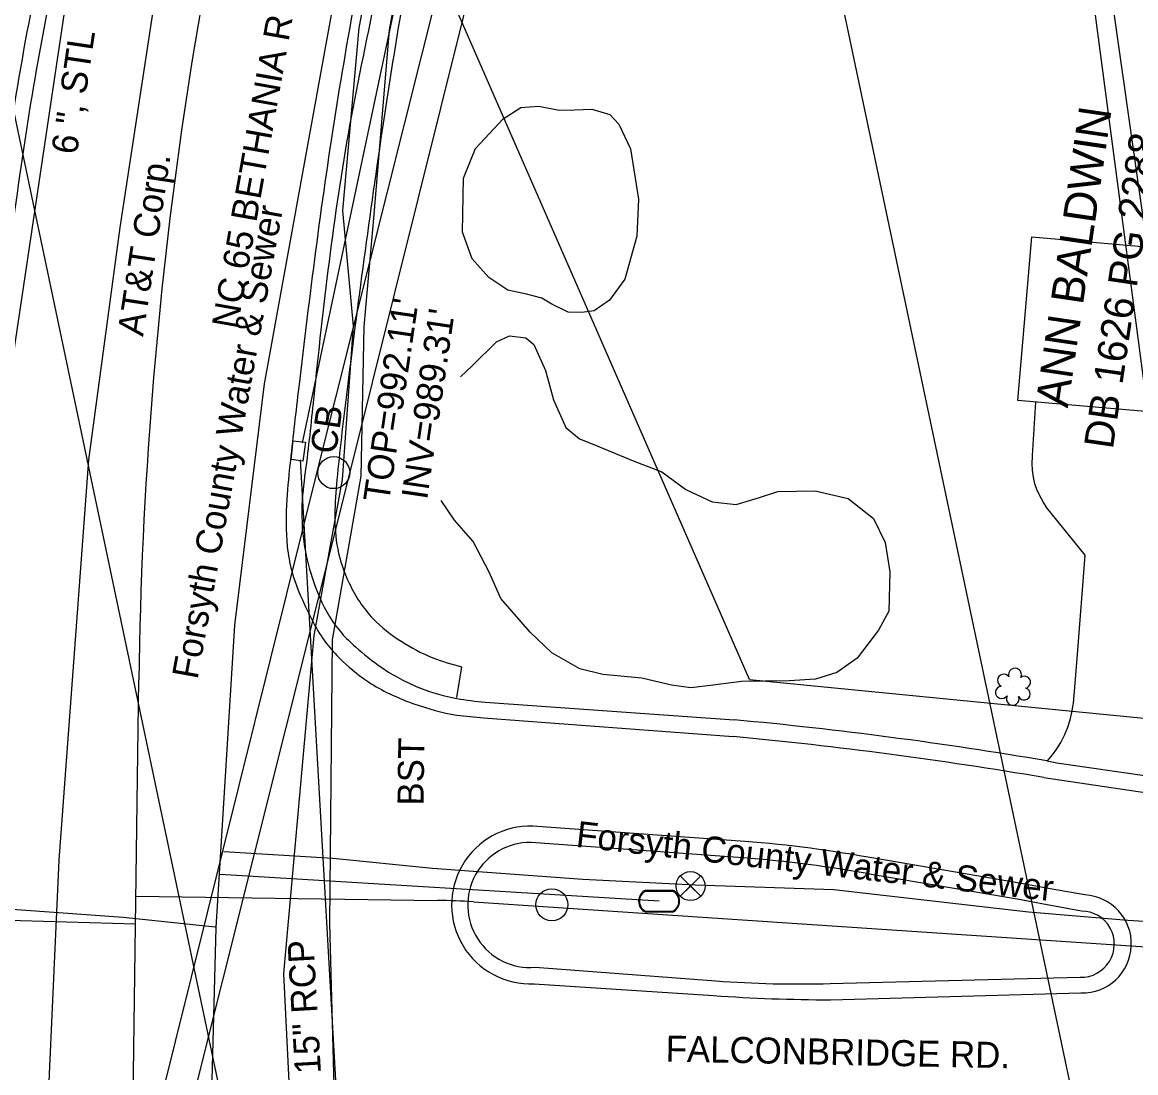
# Model space of a CAD drawing. Extents: x 1614427 to 1617186, y 896524 to 905462.
# Drawn here: x 1616000.6 to 1616171.7, y 904747.7 to 904909.1 of the extents above; entities that cross this region are included whole.
import ezdxf

# ---------------------------------------------------------------- set-up
doc = ezdxf.new("R2010")
doc.units = 0
for name, color, linetype in [('Exist Building', 7, 'Continuous'), ('Exist Horizontal Alignment', 7, 'Continuous'), ('Exist Property Deed Book Text', 7, 'Continuous'), ('Exist Property Owner Text', 7, 'Continuous'), ('Exist Right of Way Line', 7, 'Continuous'), ('Exist Roads Curbs', 7, 'Continuous'), ('Exist Roads EOP', 7, 'Continuous'), ('Exist Roads EOP Other', 7, 'Continuous'), ('Exist Roads EOP Text', 7, 'Continuous'), ('Exist Structure Minor Catch Basin', 7, 'Continuous'), ('Exist Structure Minor Catch Basin Text', 7, 'Continuous'), ('Exist Structure Minor Catch Basin Top Elevation', 7, 'Continuous'), ('Exist Structure Minor Pipes RCP 15 Inch', 7, 'Continuous'), ('Exist Structure Minor Pipes RCP 15 Inch Invert', 7, 'Continuous'), ('Exist Structure Minor Pipes RCP 15 Inch Text', 7, 'Continuous'), ('Exist Utilities Gas UG Line SUE LOS B', 7, 'Continuous'), ('Exist Utilities Gas UG Line SUE LOS B Text', 7, 'Continuous'), ('Exist Utilities Other Pole CELL', 7, 'Continuous'), ('Exist Utilities Power UG Cable SUE LOS D', 7, 'Continuous'), ('Exist Utilities Telephone UG Cable SUE LOS B', 7, 'Continuous'), ('Exist Utilities Telephone UG Cable SUE LOS B Text', 7, 'Continuous'), ('Exist Utilities Telephone UG FO SUE LOS B', 7, 'Continuous'), ('Exist Utilities Telephone UG FO SUE LOS D', 7, 'Continuous'), ('Exist Utilities TV UG Cable SUE LOS D', 7, 'Continuous'), ('Exist Utilities TV UG FO Cable SUE LOS D', 7, 'Continuous'), ('Exist Utilities Water Meter CELL', 7, 'Continuous'), ('Exist Utilities Water UG Line SUE LOS B', 7, 'Continuous'), ('Exist Utilities Water UG Line SUE LOS B Text', 7, 'Continuous'), ('Exist Utilities Water Valve CELL', 7, 'Continuous'), ('Exist Vegetation Hedge Row', 7, 'Continuous'), ('Exist Vegetation Shrub CELL', 7, 'Continuous')]:
    doc.layers.add(name, color=color, linetype=linetype)

# ---------------------------------------------------------------- blocks, each defined once
blk = doc.blocks.new('EXIST UTILITIES WATER VALVE')
at = {"layer": 'Exist Utilities Water Valve CELL'}
blk.add_lwpolyline([(0.0315, 0.0315), (-0.0315, -0.0315), (0, 0), (0.0315, -0.0315), (-0.0315, 0.0315)], dxfattribs=at)
blk.add_circle((0, 0), 0.0445, dxfattribs=at)
blk = doc.blocks.new('EXIST UTILITIES WATER METER')
at = {"layer": 'Exist Utilities Water Meter CELL'}
blk.add_line((0, 0), (0, 0), dxfattribs=at)
for points in [[(-0.0408, 0.034), (0.0408, 0.034)], [(-0.0408, 0.0312), (0.0408, 0.0312)], [(0.0408, -0.0312), (-0.0413, -0.0312)], [(0.0408, -0.034), (-0.0413, -0.034)]]:
    blk.add_lwpolyline(points, dxfattribs=at)
for centre, radius, start, end in [((-0.0261, -0.0001), 0.0371, 113.178, 245.9794), ((-0.0259, -0.0001), 0.0347, 115.3009, 243.7824), ((0.0259, 0), 0.0371, 293.6483, 66.3084), ((0.0261, 0), 0.0345, 295.1272, 64.8728)]:
    blk.add_arc(centre, radius, start, end, dxfattribs=at)

msp = doc.modelspace()

# ---------------------------------------------------------------- linework, layer by layer
at = {"layer": 'Exist Building'}
msp.add_lwpolyline([(1616180.42, 904875.38), (1616230.17, 904871.09), (1616227.13, 904835.77), (1616195.71, 904838.48), (1616196.4, 904846.46), (1616177.78, 904848.07), (1616177.86, 904848.91), (1616153.54, 904851.01), (1616155.71, 904876.13), (1616180.3, 904874.01)], close=True, dxfattribs=at)
at = {"layer": 'Exist Horizontal Alignment'}
for p, q in [((1616017.4, 904728.08), (1616018.5, 904808.1)), ((1615728.58, 904779.03), (1616017.98, 904770.61)), ((1616018.04, 904774.84), (1616064.37, 904774.2)), ((1616069.91, 904773.98), (1616332.49, 904756.39))]:
    msp.add_line(p, q, dxfattribs=at)
for centre, radius, start, end in [((1616679.54, 904799.06), 661.11, 164.05, 179.21667), ((1616062.94, 904670.04), 104.17, 86.1667, 89.2167)]:
    msp.add_arc(centre, radius, start, end, dxfattribs=at)
at = {"layer": 'Exist Right of Way Line'}
for p, q in [((1616010.65, 905462.23), (1616993.32, 900797.76)), ((1615887.44, 905426.15), (1616864.55, 900788.06)), ((1616112.34, 904808.16), (1616061.15, 904925.12)), ((1616112.34, 904808.16), (1616334.49, 904786.32))]:
    msp.add_line(p, q, dxfattribs=at)
msp.add_arc((1616679.54, 904799.06), 691.11, 164.05, 177.35463, dxfattribs=at)
at = {"layer": 'Exist Roads Curbs'}
for p, q in [((1616071.71, 904804.64), (1616109.96, 904801.94)), ((1616111.31, 904780.72), (1616078.77, 904783.1)), ((1616153.46, 904774.38), (1616131.33, 904778.15)), ((1616079.39, 904763.93), (1616107.17, 904761.83)), ((1616124.73, 904761.42), (1616163.14, 904762.39))]:
    msp.add_line(p, q, dxfattribs=at)
for points in [[(1616158.03, 904795.62), (1616159.56, 904795.34), (1616173.72, 904793.3), (1616175.09, 904793.15), (1616208.85, 904788.38), (1616236.52, 904784.21), (1616237.78, 904783.93), (1616251.78, 904781.95), (1616253.19, 904781.72), (1616293.9, 904775.98)], [(1616163.34, 904772.57), (1616158.06, 904773.54), (1616153.46, 904774.38)]]:
    msp.add_lwpolyline(points, dxfattribs=at)
for centre, major_axis, ratio, start_param, end_param in [((1616048.53, 904184.43), (-608.22, -151.1), 0.988965, 4.29574, 4.373231), ((1616078.64, 904773.5), (0.61, 9.59), 0.999452, 0.049716, 3.284281), ((1616099.18, 904603.95), (-79.17, 158.63), 0.997635, 5.636596, 5.750692), ((1616163.3, 904767.48), (-0.3, -5.08), 0.997382, 0.027413, 3.192986), ((1616118.91, 904933.58), (153.29, -80.68), 0.992593, 5.125907, 5.227499)]:
    msp.add_ellipse(centre, major_axis=major_axis, ratio=ratio, start_param=start_param, end_param=end_param, dxfattribs=at)
for points in [[(1615991.08, 904820.53), (1615994.5, 904858.52), (1616000.36, 904902.05), (1616010.02, 904946.45), (1616021.47, 904987.52)], [(1616068.63, 904971.87), (1616066.73, 904971.82), (1616065.77, 904970.7), (1616058.7, 904937.22), (1616051.12, 904894.55), (1616045.49, 904852.68), (1616044.25, 904841.5), (1616043.61, 904835.73), (1616043.9, 904828.87), (1616044.56, 904825.73), (1616046.29, 904820.71), (1616049.67, 904815.24), (1616051.77, 904813.18), (1616055.82, 904809.98), (1616061.77, 904806.81), (1616067.37, 904805.22), (1616071.71, 904804.64)]]:
    msp.add_spline(points, degree=3, dxfattribs=at)
at = {"layer": 'Exist Roads EOP'}
for p, q in [((1616071.47, 904802.26), (1616109.83, 904799.38)), ((1616111.59, 904783.27), (1616079.05, 904785.62)), ((1616153.83, 904776.87), (1616131.73, 904780.63)), ((1616079.24, 904761.39), (1616106.79, 904759.59)), ((1616124.76, 904758.94), (1616163.24, 904759.98))]:
    msp.add_line(p, q, dxfattribs=at)
for points in [[(1616157.57, 904793.07), (1616174.81, 904790.54), (1616208.42, 904785.7), (1616236.25, 904781.64), (1616251.68, 904779.31), (1616293.65, 904773.48)], [(1616163.83, 904775.03), (1616158.54, 904776), (1616153.83, 904776.87)]]:
    msp.add_lwpolyline(points, dxfattribs=at)
for centre, major_axis, ratio, start_param, end_param in [((1616045.82, 904162.99), (-616.84, -186.32), 0.991347, 4.247013, 4.321869), ((1616078.67, 904773.5), (-0.14, 12.12), 0.999392, 6.240939, 9.459924), ((1616094.34, 904581.4), (-182.71, -89.43), 0.994558, 4.074285, 4.174348), ((1616163.48, 904767.51), (-0.43, -7.52), 0.997058, 0.02653, 3.151433), ((1616123.02, 905003.54), (209.75, -128.44), 0.992453, 5.192289, 5.265551)]:
    msp.add_ellipse(centre, major_axis=major_axis, ratio=ratio, start_param=start_param, end_param=end_param, dxfattribs=at)
for points in [[(1616069.5, 904996.25), (1616064.75, 904977.29), (1616063.37, 904971.31), (1616056.4, 904937.58), (1616048.66, 904894.94), (1616043.06, 904853.03), (1616041.78, 904841.81), (1616041.23, 904835.81), (1616041.31, 904828.56), (1616041.99, 904824.85), (1616043.91, 904819.74), (1616047.58, 904813.35), (1616049.8, 904810.96), (1616054.2, 904807.49), (1616060.77, 904804.41), (1616067.34, 904802.68), (1616071.47, 904802.26)], [(1615993.4, 904820.32), (1615996.89, 904858.32), (1616002.79, 904901.76), (1616012.43, 904945.8), (1616023.78, 904986.91)]]:
    msp.add_spline(points, degree=3, dxfattribs=at)
at = {"layer": 'Exist Roads EOP Other'}
msp.add_line((1616068.1, 904810.08), (1616067.29, 904805.39), dxfattribs=at)
msp.add_lwpolyline([(1616158.13, 904795.66), (1616158.86, 904796.55), (1616159.53, 904797.49), (1616160.14, 904798.47), (1616160.67, 904799.49), (1616160.77, 904799.7), (1616161.21, 904800.81), (1616161.57, 904801.94), (1616161.85, 904803.09), (1616162.06, 904804.25), (1616162.09, 904804.46), (1616162.74, 904811.96), (1616163.9, 904827.23), (1616158.67, 904833.7), (1616158.02, 904834.54), (1616157.43, 904835.42), (1616156.92, 904836.35), (1616156.47, 904837.31), (1616156.14, 904838.19), (1616155.94, 904839.23), (1616155.81, 904840.29), (1616155.76, 904841.35), (1616155.79, 904842.41), (1616155.8, 904842.55), (1616156.33, 904850.77)], dxfattribs=at)
for points in [[(1616016.89, 905004.54), (1616004.03, 904960.92), (1615993.36, 904916.55), (1615986.31, 904870.27), (1615982.65, 904833.7)], [(1616021.42, 905002.83), (1616008.75, 904959.8), (1615998.16, 904915.65), (1615991.2, 904869.86), (1615987.5, 904833.4)], [(1616069.52, 904963.23), (1616063.54, 904936.31), (1616056.04, 904893.58), (1616050.4, 904851.86), (1616048.94, 904838.8), (1616049.05, 904828.19), (1616050.82, 904822.93), (1616054.48, 904817.48), (1616058.79, 904814.03), (1616063.69, 904811.47), (1616068.1, 904810.08)]]:
    msp.add_spline(points, degree=3, dxfattribs=at)
at = {"layer": 'Exist Structure Minor Catch Basin'}
msp.add_lwpolyline([(1616043.72, 904841.68), (1616041.88, 904841.96), (1616042.19, 904844.83), (1616044.1, 904844.61), (1616043.72, 904841.68)], dxfattribs=at)
at = {"layer": 'Exist Structure Minor Pipes RCP 15 Inch'}
for p, q in [((1616099.57, 905109.44), (1616043.61, 904844.49)), ((1616099.57, 905109.44), (1616043.61, 904844.49)), ((1616043.29, 904841.89), (1616056.83, 904603.55)), ((1616043.29, 904841.89), (1616056.83, 904603.55))]:
    msp.add_line(p, q, dxfattribs=at)
at = {"layer": 'Exist Utilities Gas UG Line SUE LOS B'}
msp.add_lwpolyline([(1616008.07, 904526.35), (1616004.5, 904556.45), (1616000.8, 904594.05), (1615997.92, 904620.35), (1615995.31, 904658.21), (1615994.57, 904671.15), (1615993.49, 904694.5), (1615993.22, 904733.75), (1615992.95, 904745.1), (1615994.07, 904787.68), (1615994.9, 904804.63), (1615996.12, 904832.64), (1615999.45, 904859.38), (1616007.42, 904913.09), (1616015.15, 904953.86), (1616027.47, 905003.13), (1616033.5, 905030.42), (1616046.64, 905085.14), (1616052.58, 905109.27)], dxfattribs=at)
at = {"layer": 'Exist Utilities Other Pole CELL'}
for centre in [(1616048.44, 904839.92), (1616081.96, 904773.53)]:
    msp.add_circle(centre, 2.46, dxfattribs=at)
at = {"layer": 'Exist Utilities Power UG Cable SUE LOS D'}
for points in [[(1616046.09, 904840.84), (1616077.86, 904967.29), (1616132.22, 905161.41)], [(1616024.11, 904362.27), (1616022.79, 904378.71), (1615987.51, 904605.51), (1616046.09, 904840.84)]]:
    msp.add_lwpolyline(points, dxfattribs=at)
at = {"layer": 'Exist Utilities Telephone UG Cable SUE LOS B'}
msp.add_lwpolyline([(1616023.33, 904513.19), (1616016.15, 904558.39), (1616009.3, 904603.66), (1616006.62, 904640.17), (1616003.78, 904694.26), (1616004, 904730.49), (1616006.25, 904780.38), (1616010.82, 904841.9), (1616015.64, 904877.58), (1616024.08, 904933.01), (1616023.27, 904937.15), (1616021.29, 904943.82), (1616020.2, 904950.59), (1616019.12, 904953.78), (1616015.47, 904956.02), (1616012.77, 904956.38), (1616007.82, 904956.57), (1616000.75, 904958.85)], dxfattribs=at)
at = {"layer": 'Exist Utilities Telephone UG FO SUE LOS B'}
for points in [[(1616056.71, 904499.76), (1616046.9, 904559.71), (1616040.02, 904608.14), (1616037.39, 904639.63), (1616037.34, 904667.91), (1616042.38, 904684.44), (1616043.27, 904708.95), (1616043.41, 904719.76), (1616041.91, 904740.07), (1616040.77, 904762.99), (1616045.46, 904814.92), (1616049.8, 904838.86), (1616051.46, 904862.42), (1616049.82, 904880.18), (1616052.35, 904908.26), (1616061.41, 904955.15), (1616071.43, 904996.22), (1616084.1, 905051.84), (1616094.7, 905103.85), (1616096.08, 905109.05)], [(1616059.87, 904500.59), (1616050.65, 904559.97), (1616045.89, 904607.9), (1616045.92, 904641.06), (1616046.13, 904665.79), (1616046.08, 904684.35), (1616045.95, 904702.63), (1616046.43, 904719.24), (1616048.59, 904741.9), (1616047.87, 904770.66), (1616048.26, 904814.21), (1616052.64, 904839.37), (1616053.12, 904862.4), (1616054.68, 904879.58), (1616056.99, 904907.96), (1616065.53, 904953.89), (1616075.57, 904995.03), (1616088.33, 905050.27), (1616101.66, 905101.05), (1616103.63, 905109.27)]]:
    msp.add_lwpolyline(points, dxfattribs=at)
at = {"layer": 'Exist Utilities Telephone UG FO SUE LOS D'}
msp.add_lwpolyline([(1616220.83, 904470.3), (1616203.65, 904564.14), (1616194.53, 904726.38), (1616163.56, 904944.41)], dxfattribs=at)
at = {"layer": 'Exist Utilities TV UG Cable SUE LOS D'}
for points in [[(1616050.93, 904839.81), (1616082.34, 904966.07), (1616136.21, 905160.76)], [(1616028.66, 904363.47), (1615992.27, 904606.06), (1616050.93, 904839.81)]]:
    msp.add_lwpolyline(points, dxfattribs=at)
at = {"layer": 'Exist Utilities TV UG FO Cable SUE LOS D'}
msp.add_lwpolyline([(1616615.13, 902920.57), (1616559.6, 903084.29), (1616508.29, 903236.97), (1616433.95, 903449.2), (1616409.28, 903583.28), (1616372.35, 903777.82), (1616323.57, 903995.2), (1616266.96, 904282.87), (1616220.39, 904446.95), (1616216.24, 904469.3), (1616198.7, 904563.75), (1616189.79, 904725.95), (1616160.9, 904944.94), (1616137.72, 905120.69)], dxfattribs=at)
at = {"layer": 'Exist Utilities Water UG Line SUE LOS B'}
msp.add_line((1616098.44, 904774.08), (1616030.98, 904778.16), dxfattribs=at)
for points in [[(1616045.84, 904527.76), (1616030.28, 904669.9), (1616029.26, 904727.11), (1616030.38, 904770.03), (1616033.26, 904816.5), (1616037.8, 904853.55), (1616057.25, 904960.81), (1616084.24, 905065.26), (1616095.12, 905109.27)], [(1615720.85, 904786.88), (1615736.79, 904784.94), (1615776.47, 904782.78), (1615824.18, 904781.5), (1615853.56, 904780.36), (1615883.78, 904779.87), (1615934.64, 904777.99), (1615979.84, 904774.25), (1616016.1, 904771.62), (1616030.25, 904770.15)], [(1616031.55, 904781.73), (1616048.33, 904780.7), (1616063.63, 904779.16), (1616086.73, 904777.45), (1616104.04, 904776.6), (1616125.28, 904775.88), (1616155.2, 904772.46), (1616170.46, 904771.15), (1616188.59, 904770.06), (1616232.05, 904767.36), (1616265.11, 904765.1), (1616290.28, 904763.06), (1616320.36, 904760.94)]]:
    msp.add_lwpolyline(points, dxfattribs=at)
at = {"layer": 'Exist Vegetation Hedge Row'}
for points in [[(1616095.03, 904876.27), (1616093.18, 904869.67), (1616090.79, 904866.42), (1616088.48, 904864.8), (1616086.57, 904864.54), (1616084.45, 904864.6), (1616081.97, 904865.8), (1616080.44, 904866.73), (1616078.08, 904867.34), (1616075.18, 904867.94), (1616072.27, 904869.89), (1616069.73, 904872.77), (1616068.22, 904876.87), (1616068.38, 904885.16), (1616070.23, 904889.73), (1616074.49, 904894.28), (1616077.18, 904896.04), (1616079.98, 904896.23), (1616083.09, 904895.63), (1616085.46, 904895.64), (1616088.12, 904895.78), (1616090.88, 904894.96), (1616092.24, 904893.46), (1616094.05, 904889.69), (1616095.25, 904881.93), (1616095.03, 904876.27)], [(1616067.92, 904854.62), (1616069.72, 904856.32), (1616073.46, 904860), (1616075.46, 904860.95), (1616077.94, 904860.62), (1616079.18, 904859.61), (1616080.98, 904855.64), (1616082.2, 904851.1), (1616084.08, 904846.88), (1616086.2, 904845.12), (1616088.41, 904844.23), (1616094.47, 904841.74)], [(1616094.47, 904841.74), (1616098.85, 904840.05), (1616102.53, 904837.34), (1616106.59, 904835.45), (1616110.29, 904835.02), (1616113.84, 904836.1), (1616116.69, 904837.02), (1616122.39, 904837.13), (1616127.47, 904835.97), (1616131.39, 904832.89), (1616133.15, 904829.21), (1616133.89, 904824.68), (1616133.74, 904818.65), (1616132.16, 904815.74), (1616128.89, 904811.4), (1616125.76, 904809.23), (1616122.48, 904808.19), (1616118.43, 904807.96), (1616114.67, 904807.88), (1616111.09, 904807.84), (1616106.74, 904807.27), (1616103.31, 904806.87), (1616100.35, 904807.26), (1616095.8, 904808.35), (1616089.77, 904808.93), (1616086.28, 904809.78), (1616081.95, 904812.25), (1616078.62, 904815.43), (1616074.11, 904820.59), (1616072.33, 904824.63), (1616069.87, 904829.36), (1616067.01, 904832.61), (1616064.93, 904835.62)]]:
    msp.add_lwpolyline(points, dxfattribs=at)
at = {"layer": 'Exist Vegetation Shrub CELL'}
msp.add_line((1616152.88, 904806.85), (1616152.88, 904806.85), dxfattribs=at)
for centre, radius, start, end in [((1616151.4, 904807.98), 0.968, 35.8908, 245.4216), ((1616153.11, 904808.89), 0.99, 334.8391, 200.4717), ((1616154.56, 904807.72), 0.929, 284.4567, 126.0861), ((1616151.08, 904806.15), 0.955, 95.1099, 327.9534), ((1616154.52, 904805.92), 0.937, 204.9913, 73.4601), ((1616152.76, 904805.17), 0.984, 151.2797, 21.387)]:
    msp.add_arc(centre, radius, start, end, dxfattribs=at)

# ---------------------------------------------------------------- block references
at = {"layer": 'Exist Utilities Water Meter CELL', "xscale": 50, "yscale": 50}
msp.add_blockref('EXIST UTILITIES WATER METER', (1616098.44, 904774.08), dxfattribs=at)
at = {"layer": 'Exist Utilities Water Valve CELL', "xscale": 50, "yscale": 50}
msp.add_blockref('EXIST UTILITIES WATER VALVE', (1616103.27, 904776.4), dxfattribs=at)

# ---------------------------------------------------------------- texts
at = {"layer": 'Exist Property Deed Book Text'}
msp.add_text('DB 1626 PG 2288', height=4.5, rotation=81.6333, dxfattribs=at).set_placement((1616168.15, 904843.42))
at = {"layer": 'Exist Property Owner Text'}
msp.add_text('ANN BALDWIN', height=5, rotation=81.6333, dxfattribs=at).set_placement((1616161.22, 904849.77))
at = {"layer": 'Exist Roads EOP Text'}
for s, rotation, p in [('NC 65 BETHANIA RURAL HALL RD.', 79.9045, (1616033.62, 904861.87)), ('BST', 89.2167, (1616062.23, 904788.75)), ('FALCONBRIDGE RD.', 358.8847, (1616099.42, 904749.44))]:
    msp.add_text(s, height=4, rotation=rotation, dxfattribs=at).set_placement(p)
at = {"layer": 'Exist Structure Minor Catch Basin Text'}
msp.add_text('CB', height=4, rotation=81.6333, dxfattribs=at).set_placement((1616048.77, 904842.65))
at = {"layer": 'Exist Structure Minor Catch Basin Top Elevation'}
msp.add_text("TOP=992.11'", height=4, rotation=81.6333, dxfattribs=at).set_placement((1616056.92, 904835.21))
at = {"layer": 'Exist Structure Minor Pipes RCP 15 Inch Invert'}
msp.add_text("INV=989.31'", height=4, rotation=81.6333, dxfattribs=at).set_placement((1616062.78, 904835.65))
at = {"layer": 'Exist Structure Minor Pipes RCP 15 Inch Text'}
msp.add_text('15" RCP', height=4, rotation=93.2531, dxfattribs=at).set_placement((1616046.49, 904747.64))
at = {"layer": 'Exist Utilities Gas UG Line SUE LOS B Text'}
msp.add_text('6 ", STL', height=4, rotation=81.5631, dxfattribs=at).set_placement((1616008.98, 904888.67))
at = {"layer": 'Exist Utilities Telephone UG Cable SUE LOS B Text'}
msp.add_text('AT&T Corp.', height=4, rotation=81.3493, dxfattribs=at).set_placement((1616019.15, 904860.75))
at = {"layer": 'Exist Utilities Water UG Line SUE LOS B Text'}
for rotation, p in [(79.7201, (1616027.51, 904808.04)), (353.4738, (1616085.55, 904782.44))]:
    msp.add_text('Forsyth County Water & Sewer', height=4, rotation=rotation, dxfattribs=at).set_placement(p)

doc.saveas('drawing.dxf')
